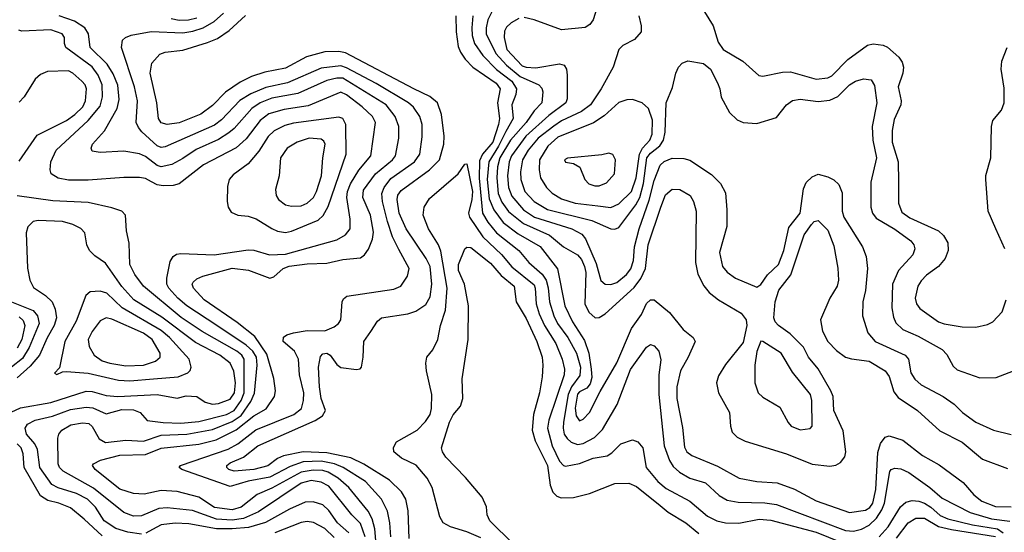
# Model space of a CAD drawing. Extents: x 997028 to 1115134, y 536408 to 618974.
# Tile 350 of 473: x 1045847 to 1050839, y 596067 to 598666. Entities that reach past the tile are written whole.
import ezdxf

# ---------------------------------------------------------------- set-up
doc = ezdxf.new("R2010")
doc.units = 0

msp = doc.modelspace()

# ---------------------------------------------------------------- linework, layer by layer
at = {"layer": '0CON10XD'}
for points in [[(1048792.7, 598785), (1048754.2, 598665.8), (1048737.9, 598642.1), (1048715, 598627.1), (1048595, 598614), (1048455.8, 598665.8), (1048405, 598677)], [(1047653.4, 596025), (1047648.2, 596085), (1047635.2, 596135), (1047614.1, 596174.1), (1047516.8, 596295), (1047461.3, 596341.3), (1047411.7, 596371.7), (1047385, 596379.7), (1047335, 596382.3), (1047275, 596371.5), (1047125, 596290.2), (1047052, 596258), (1046970.7, 596195), (1046925, 596180.3), (1046835, 596193.2), (1046755, 596245.2), (1046645, 596274.3), (1046565, 596279.3), (1046479, 596261), (1046425, 596263.1), (1046355, 596285.7), (1046229.1, 596385), (1046215.6, 596405), (1046221.9, 596415), (1046256.5, 596433.5), (1046355, 596458.1), (1046485, 596461.7), (1046565, 596493.6), (1046755, 596513.9), (1046844, 596536), (1046945, 596587), (1047035, 596657.1), (1047097.7, 596692.3), (1047140, 596755), (1047143.8, 596785), (1047136.2, 596846.2), (1047100.6, 596970.6), (1047039.1, 597059.1), (1046950.1, 597130.1), (1046783.1, 597245), (1046728.5, 597305), (1046722.1, 597325), (1046726.4, 597335), (1046745, 597351.5), (1046775, 597365.3), (1046925, 597406.2), (1047006.6, 597396.6), (1047115, 597356.4), (1047135, 597361.5), (1047183.5, 597405), (1047214.2, 597415.8), (1047305, 597428.3), (1047405, 597432.3), (1047485, 597449.7), (1047575, 597458.1), (1047596.2, 597473.8), (1047616.6, 597503.4), (1047636.2, 597553.8), (1047641.7, 597588.2), (1047625.2, 597675), (1047587.1, 597765), (1047591.2, 597801.2), (1047651.1, 597885), (1047737.6, 597955), (1047751.9, 597975), (1047769.7, 598065), (1047769.4, 598125), (1047750.8, 598175), (1047704.7, 598235), (1047485, 598369.1), (1047455, 598369.1), (1047405, 598357.3), (1047258.1, 598291.9), (1047125, 598267.7), (1047066.8, 598245), (1047024.2, 598215), (1046935.1, 598114.9), (1046908, 598092), (1046855, 598059.1), (1046742.3, 598007.7), (1046675, 597962.3), (1046618.8, 597931.2), (1046565, 597919.4), (1046545, 597926.1), (1046485, 597973.2), (1046455, 597986.2), (1046375, 598000), (1046255, 597992), (1046215, 598000), (1046210, 598015), (1046216.2, 598035), (1046277.7, 598102.3), (1046341, 598215), (1046351, 598261), (1046344.2, 598334.2), (1046320.8, 598390.8), (1046291.2, 598441.2), (1046205.3, 598525), (1046196.7, 598595), (1046177.6, 598625), (1046125, 598658.8), (1046046.9, 598685)], [(1047728.4, 596045), (1047724.2, 596115), (1047712.4, 596175), (1047682.2, 596235), (1047600.6, 596325), (1047486.5, 596396.5), (1047443.8, 596415), (1047375, 596428.5), (1047285, 596424.6), (1047219.4, 596400.6), (1047115, 596347), (1047005, 596326.9), (1046915, 596299.2), (1046670, 596385), (1046656, 596395), (1046663.4, 596406.6), (1046905, 596487.9), (1046953.5, 596516.5), (1047045, 596586), (1047237.1, 596665), (1047275.3, 596695), (1047285.8, 596735), (1047287.4, 596775), (1047266.1, 596865), (1047260.9, 596945), (1047241.1, 596985), (1047183.3, 597035), (1047184, 597056), (1047201.5, 597068.5), (1047235, 597078.5), (1047305, 597089.7), (1047395, 597088.7), (1047441.5, 597108.5), (1047462.9, 597125), (1047475.7, 597145), (1047482, 597235), (1047489.2, 597250.8), (1047505.8, 597264.2), (1047745, 597299.3), (1047780, 597315), (1047813.5, 597366.5), (1047821.3, 597405), (1047770.2, 597500.2), (1047738.1, 597565), (1047712.8, 597642.8), (1047686.7, 597745), (1047683.9, 597785), (1047694.8, 597815), (1047729.1, 597860.9), (1047848.4, 597945), (1047875.8, 597985), (1047888.5, 598071.5), (1047887.7, 598135), (1047875.8, 598175), (1047843.2, 598223.2), (1047818.5, 598245), (1047655, 598341.7), (1047505, 598421.3), (1047475, 598431.6), (1047375, 598419.5), (1047205, 598345.5), (1047095, 598322.4), (1047019.8, 598290.2), (1046963.7, 598256.3), (1046871, 598159), (1046835, 598131.9), (1046585, 598021.9), (1046565, 598018.1), (1046545, 598025.9), (1046466.8, 598096.8), (1046448.8, 598118.8), (1046437.8, 598145), (1046444.8, 598255), (1046430, 598325), (1046363.1, 598525), (1046367.7, 598562.3), (1046384.1, 598575.9), (1046413, 598587), (1046514, 598606), (1046675, 598599), (1046725, 598607.2), (1046777.5, 598625), (1046833.2, 598656.8), (1046881.2, 598698.8)], [(1047822.1, 596035), (1047816.6, 596176.6), (1047804.8, 596234.8), (1047782.8, 596272.8), (1047721.6, 596331.6), (1047592.7, 596412.7), (1047525.4, 596445.4), (1047405, 596469.7), (1047284.8, 596474.8), (1047184.5, 596455.5), (1047155, 596442.1), (1047105, 596404.8), (1047034.2, 596385), (1046935, 596376.3), (1046907.1, 596385), (1046897.3, 596395), (1046897.5, 596405), (1046915, 596419), (1046982.4, 596447.6), (1047055, 596505.8), (1047345, 596633.3), (1047382.1, 596657.9), (1047398.2, 596685), (1047376.1, 596745), (1047367.6, 596805), (1047362.2, 596905), (1047371.8, 596958.2), (1047385, 596971.6), (1047405, 596974.7), (1047421.5, 596965), (1047455, 596918.2), (1047475, 596902.5), (1047555, 596892), (1047573.6, 596896.4), (1047580, 596905), (1047588.9, 596955), (1047592.5, 597035), (1047627.7, 597085), (1047661.7, 597138.3), (1047682.5, 597155), (1047815, 597175.4), (1047855, 597188.2), (1047907.3, 597222.7), (1047928.5, 597261.5), (1047936.6, 597325), (1047928.1, 597415), (1047908.1, 597455), (1047807.4, 597605), (1047771.1, 597685), (1047760.7, 597755), (1047765, 597776.9), (1047780.6, 597799.4), (1047925.4, 597904.6), (1047975.2, 597954.8), (1047997.6, 598035), (1047999.7, 598075), (1047985.7, 598185.7), (1047966.1, 598245), (1047926.2, 598276.2), (1047845.5, 598315.5), (1047498.4, 598498.4), (1047465, 598505.2), (1047395, 598502.2), (1047301.9, 598478.1), (1047195, 598420.5), (1047090.7, 598399.3), (1047022.6, 598377.4), (1046965, 598349.1), (1046890.9, 598299.1), (1046825, 598230.7), (1046765, 598187.5), (1046655, 598142.5), (1046594.7, 598134.7), (1046565, 598143.6), (1046551.3, 598165), (1046542.3, 598245), (1046508.8, 598395), (1046516.9, 598445), (1046558.6, 598491.4), (1046585, 598500.8), (1046675, 598511.8), (1046800.1, 598549.9), (1046849.4, 598570.6), (1046908.9, 598611.1), (1046992.3, 598687.7)], [(1046615, 598672.4), (1046655, 598663.2), (1046703.8, 598665), (1046745, 598674.8)], [(1048058.1, 598685), (1048060.4, 598605), (1048070.8, 598530.8), (1048081.7, 598501.7), (1048105.8, 598465.8), (1048145.3, 598425), (1048262.4, 598345), (1048283.8, 598315), (1048269.9, 598245), (1048280.5, 598165), (1048275.7, 598135), (1048246.4, 598045), (1048194.2, 597985), (1048179.2, 597950.9), (1048177, 597863), (1048193.9, 597685), (1048220.2, 597640.2), (1048265, 597586.1), (1048377.8, 597495), (1048428, 597435), (1048495.6, 597375.6), (1048516.8, 597345), (1048527.4, 597307.4), (1048534.2, 597235), (1048555.5, 597165), (1048574.4, 597125), (1048626.3, 597055), (1048670.4, 596975), (1048689.9, 596905), (1048687.3, 596862.7), (1048645.6, 596804.4), (1048628.4, 596765), (1048604.8, 596624.8), (1048602.6, 596595), (1048608.6, 596565), (1048622.5, 596542.5), (1048644, 596524), (1048675, 596511.8), (1048705, 596518.1), (1048761.4, 596548.6), (1048801.9, 596588.1), (1048876.9, 596715), (1048945, 596891.8), (1049025, 597006.5), (1049045, 597020), (1049065, 597013.1), (1049087.7, 596985), (1049098.2, 596941.8), (1049088.4, 596865), (1049088.1, 596765), (1049114.8, 596505), (1049141.5, 596431.5), (1049161.3, 596401.3), (1049192.5, 596372.5), (1049245, 596342.4), (1049325, 596318.2), (1049394.3, 596254.3), (1049435, 596230.4), (1049489.5, 596219.5), (1049625, 596216.7), (1049685, 596207.6), (1050035, 596076.7), (1050075, 596072.7), (1050115, 596083), (1050155, 596103.3), (1050192, 596138), (1050218.8, 596181.2), (1050231.2, 596215), (1050259.4, 596375), (1050265, 596385.8), (1050285, 596391.9), (1050315, 596388.2), (1050355, 596369.6), (1050461.8, 596295), (1050525, 596240.9), (1050666.9, 596166.9), (1050775, 596135.4), (1050866.7, 596123.2)], [(1048145.2, 598685), (1048139.3, 598625), (1048141.9, 598585), (1048153.5, 598545), (1048194.8, 598485), (1048265, 598413.4), (1048342.1, 598355), (1048366.7, 598315), (1048362.8, 598287.2), (1048341.8, 598235), (1048349.2, 598165), (1048311.5, 598098.5), (1048275.2, 598025.2), (1048225.6, 597945), (1048218, 597855), (1048228.2, 597758.2), (1048251.2, 597701.2), (1048298.3, 597638.3), (1048375, 597579.6), (1048486.2, 597516.2), (1048573.6, 597403.6), (1048611.1, 597215), (1048650, 597135), (1048710.3, 597040.3), (1048733.3, 596975), (1048745.5, 596895), (1048748, 596852), (1048740.5, 596819.5), (1048722.3, 596797.7), (1048685, 596778.5), (1048675, 596767.3), (1048663.9, 596696.1), (1048668, 596658), (1048685, 596632.7), (1048705, 596641.2), (1048736.2, 596675), (1048789.6, 596780.4), (1048875, 596926.7), (1048949.5, 597100.5), (1048999.3, 597170.7), (1049025, 597227.5), (1049045, 597245.7), (1049065, 597246), (1049142.2, 597182.2), (1049211.9, 597095), (1049261.2, 597055), (1049271.2, 597035), (1049236.4, 596955), (1049197.1, 596885), (1049178.6, 596805), (1049179.7, 596745), (1049207.8, 596597.8), (1049218.3, 596498.3), (1049230.4, 596475), (1049255, 596456.1), (1049385, 596402), (1049495, 596342), (1049585, 596324.7), (1049688.3, 596318.3), (1049776.2, 596286.2), (1049885, 596226.1), (1050055, 596167.1), (1050135, 596179.8), (1050157.2, 596192.8), (1050172.8, 596215), (1050187.6, 596285), (1050198, 596472), (1050211.8, 596518.2), (1050235, 596550), (1050255, 596555.5), (1050325, 596534.5), (1050425, 596456.8), (1050508.6, 596408.6), (1050630.2, 596320.2), (1050685, 596257.3), (1050724.8, 596224.8), (1050795, 596197.3), (1050875, 596196)], [(1048245, 598712.7), (1048220.5, 598665), (1048211.6, 598625), (1048212.9, 598595), (1048262.2, 598495), (1048315, 598435.5), (1048385, 598378.6), (1048480, 598335), (1048495, 598318.1), (1048499.6, 598300.4), (1048495.3, 598245), (1048455, 598204), (1048414.8, 598145), (1048335, 598054.8), (1048281.5, 597965), (1048270.4, 597920.4)], [(1048378.5, 598671.5), (1048339.1, 598650.9), (1048315, 598627.9), (1048305, 598607.5), (1048303, 598575), (1048316.7, 598515), (1048395, 598432.2), (1048415.2, 598424.8), (1048465, 598422.4), (1048585, 598441.5), (1048607.1, 598435), (1048619.1, 598415), (1048623.8, 598385), (1048623.8, 598265), (1048616.9, 598245)], [(1048986, 598685), (1048998.8, 598635), (1048998, 598605), (1048963.8, 598565), (1048905, 598535.7), (1048884.3, 598515), (1048856.9, 598425), (1048795.9, 598315), (1048740.6, 598235), (1048695, 598200.4), (1048595, 598153), (1048555, 598126.9), (1048476.7, 598065), (1048426, 598005), (1048396.3, 597955), (1048386.6, 597895), (1048388.1, 597855), (1048408.3, 597795), (1048455.9, 597745), (1048523.7, 597703.7), (1048747.5, 597647.5), (1048845, 597606), (1048865, 597603.6), (1048885, 597611.8), (1048971.9, 597728.1), (1048991.8, 597765), (1049009.3, 597835), (1049026.9, 597965), (1049045, 597989), (1049093.3, 598026.7), (1049111.6, 598055), (1049119.1, 598095), (1049124.8, 598245.2), (1049157, 598323), (1049174.5, 598395), (1049187.8, 598425), (1049205.8, 598445), (1049235, 598456.9), (1049315, 598443.8), (1049350, 598415), (1049386.1, 598346.1), (1049397.8, 598315), (1049403.4, 598273.4), (1049446, 598195), (1049485, 598158), (1049515, 598144), (1049585, 598140), (1049685, 598170), (1049734.5, 598235), (1049765, 598257.1), (1049805, 598263.6), (1049895, 598251.4), (1049955, 598258.2), (1049995, 598277.3), (1050053.8, 598335), (1050085, 598353.9), (1050126.2, 598366.2), (1050165, 598361.9), (1050182.1, 598332.1), (1050193.3, 598245), (1050170.3, 598125), (1050172.5, 598055), (1050190.9, 597965), (1050162.6, 597842.6), (1050162.5, 597715), (1050170.5, 597685), (1050189.7, 597659.7), (1050284, 597604), (1050365.6, 597545.6), (1050380.4, 597525), (1050385.4, 597505), (1050375.7, 597474.3), (1050303.1, 597395), (1050271.8, 597325), (1050270, 597205), (1050277.1, 597157.1), (1050289.1, 597129.1), (1050325, 597095.9), (1050401.9, 597061.9), (1050525, 596994.6), (1050548.3, 596968.3), (1050579.8, 596909.8), (1050600.1, 596890.1), (1050715, 596851.1), (1050798.3, 596851.7), (1050886.2, 596885)], [(1049319.4, 598705), (1049363.6, 598635), (1049388.3, 598551.7), (1049414.4, 598515), (1049514.3, 598455), (1049595, 598382.5), (1049615, 598380), (1049715, 598399.5), (1049755, 598401.1), (1049885, 598364), (1049945, 598371.3), (1049965, 598380.7), (1050045.3, 598464.7), (1050145, 598536.9), (1050175, 598544.4), (1050225, 598536.7), (1050247.1, 598527.1), (1050305.2, 598475.2), (1050321.2, 598451.2), (1050328.9, 598425), (1050325.4, 598395), (1050300.6, 598325), (1050316.2, 598255), (1050315.4, 598235), (1050280.3, 598159.7), (1050270.5, 598105), (1050271.6, 598045), (1050301.6, 597945), (1050303.5, 597845), (1050302.5, 597735), (1050319.7, 597689.7), (1050361.1, 597661.1), (1050505.8, 597595), (1050531.9, 597571.9), (1050553.8, 597535), (1050555.5, 597495), (1050540, 597455), (1050505.5, 597415), (1050445, 597370.8), (1050417.3, 597342.7), (1050400.4, 597315), (1050387.9, 597255), (1050393.6, 597225), (1050411.2, 597201.2), (1050505.7, 597135), (1050535, 597124.7), (1050625, 597109.6), (1050695, 597106.4), (1050755, 597121.5), (1050782, 597135), (1050828.5, 597185), (1050849.1, 597245)], [(1047598.8, 596045), (1047575, 596111.3), (1047530.6, 596155), (1047415, 596300.7), (1047375, 596322.1), (1047325, 596329.7), (1047275, 596315.8), (1047058.7, 596171.3), (1046982.3, 596137.7), (1046925, 596129.3), (1046845, 596134.1), (1046722.9, 596177.1), (1046595, 596191.5), (1046552.7, 596187.3), (1046465, 596151.3), (1046425, 596148.5), (1046375, 596167.1), (1046221.1, 596291.1), (1046067.5, 596377.5), (1046049.3, 596395), (1046041.6, 596415), (1046040.8, 596545), (1046046.2, 596565), (1046061.2, 596585), (1046107.2, 596612.8), (1046165, 596622), (1046198.3, 596618.3), (1046215, 596604.1), (1046250.5, 596540.5), (1046283, 596523), (1046385, 596534.1), (1046475, 596528.8), (1046565, 596559.8), (1046695, 596565.1), (1046825, 596588.6), (1046925, 596628.4), (1046969.9, 596660.1), (1047019.2, 596730.8), (1047037.6, 596772.4), (1047050.8, 596915), (1047048.1, 596955), (1047029.5, 596985), (1046995.8, 597015.8), (1046846, 597116), (1046694.7, 597215), (1046648.4, 597255), (1046603.8, 597305), (1046593.7, 597325), (1046593.6, 597355), (1046610.6, 597439.4), (1046624.6, 597465.4), (1046642.9, 597477.1), (1046665, 597480.5), (1046833.4, 597473.4), (1047005, 597499.4), (1047035, 597497.1), (1047114, 597474), (1047195, 597476.5), (1047455, 597549.1), (1047498.5, 597575), (1047523.1, 597605), (1047522.7, 597655), (1047505.2, 597765), (1047509.6, 597795), (1047525, 597833.8), (1047566.8, 597903.2), (1047628, 597975), (1047652, 598145), (1047636.1, 598175), (1047583.2, 598225), (1047505, 598285.2), (1047475, 598298.2), (1047310.5, 598229.5), (1047188.7, 598211.4), (1047110.9, 598189.1), (1047065.8, 598155), (1046995, 598061.3), (1046945, 598016.4), (1046779.3, 597930.7), (1046655.7, 597834.3), (1046625, 597824.7), (1046575, 597822.9), (1046545, 597828.4), (1046515, 597843.3), (1046485, 597860.7), (1046455, 597866.6), (1046375, 597866.7), (1046195, 597851.9), (1046095, 597852.4), (1046042.9, 597862.9), (1046007.1, 597885), (1046001.5, 597905), (1046004.6, 597945), (1046031.8, 598005), (1046195.1, 598154.9), (1046255, 598228.2), (1046267.6, 598275), (1046266, 598335), (1046244.6, 598384.6), (1046215, 598426.7), (1046081.9, 598525), (1046074.3, 598545), (1046074.3, 598575), (1046062.5, 598595), (1046005, 598614.7), (1045857.5, 598607.5), (1045843, 598613)], [(1050841.5, 597505), (1050795.7, 597605.7), (1050758.4, 597695), (1050745.4, 597855), (1050745.5, 597875.5), (1050770.3, 597965), (1050774.7, 598125), (1050782, 598155), (1050825, 598207.7), (1050838.5, 598245), (1050839.1, 598319.1), (1050823, 598415), (1050826.2, 598455), (1050854.6, 598525)], [(1045845, 597948.9), (1045935, 598080), (1046085, 598154.8), (1046127.4, 598185), (1046168, 598225), (1046181.4, 598255), (1046185.9, 598315), (1046178.9, 598335), (1046161.8, 598355), (1046117.5, 598395), (1046095, 598405.9), (1045987.4, 598402.6), (1045951.9, 598388.1), (1045925.5, 598365), (1045869.1, 598275), (1045845, 598247.5)], [(1048616.9, 598245), (1048529.8, 598180.2), (1048414.1, 598075), (1048341.4, 597975), (1048328.6, 597945), (1048319.7, 597875), (1048325.8, 597815), (1048342.1, 597772.1), (1048402, 597702), (1048456.9, 597665), (1048645.9, 597605.9), (1048698, 597578), (1048715.8, 597555), (1048770.5, 597430.5), (1048794.2, 597344.2), (1048815, 597324.6), (1048845, 597324.1), (1048875, 597333.6), (1048923.5, 597375), (1048946.6, 597403.4), (1048959.6, 597445), (1048964.4, 597515), (1048988.3, 597605), (1049038.7, 597751.3), (1049065, 597851.1), (1049095, 597928.9), (1049115, 597946.8), (1049155, 597963.8), (1049215, 597961.9), (1049245, 597954.4), (1049355, 597881.4), (1049400, 597835), (1049425, 597787.5), (1049432.6, 597702.6), (1049431.8, 597618.2), (1049396.2, 597485), (1049410.4, 597415), (1049435, 597385.4), (1049476.3, 597356.3), (1049585, 597310.5), (1049605, 597323.3), (1049638.2, 597371.8), (1049695.1, 597424.9), (1049722.3, 597495), (1049747.2, 597612.8), (1049804.3, 597685), (1049821, 597809), (1049835, 597840), (1049865, 597870), (1049895, 597882.2), (1049945, 597870), (1049975, 597854.5), (1050000.2, 597830.2), (1050017.7, 597787.7), (1050018.1, 597695), (1050025, 597665.6), (1050120.4, 597515), (1050139.6, 597465), (1050146.1, 597405), (1050135, 597292.5), (1050122.7, 597235), (1050120.5, 597165), (1050147.8, 597077.8), (1050184.5, 597035), (1050337.5, 596965), (1050353.6, 596945), (1050365.4, 596875), (1050385, 596842.7), (1050417.8, 596815), (1050529.2, 596755), (1050586, 596716), (1050627.8, 596675), (1050695, 596625.5), (1050785, 596585.5), (1050875, 596563.8)], [(1048845, 597714.3), (1048885, 597731.8), (1048950, 597795), (1048972.1, 597865), (1048989, 597985), (1049004.9, 598015.1), (1049041.7, 598055), (1049054.4, 598085), (1049055, 598156.2), (1049035.6, 598215.6), (1049002.5, 598245), (1048955, 598261.8), (1048925, 598260), (1048885, 598246.2), (1048811.2, 598178.8), (1048756.8, 598143.2), (1048575, 598071), (1048524.8, 598025), (1048482.9, 597955), (1048480.3, 597905), (1048487.6, 597865), (1048517.5, 597815), (1048546.6, 597786.6), (1048595, 597757), (1048663.1, 597735), (1048778.2, 597721.8), (1048845, 597714.3)], [(1047195, 597586.8), (1047225, 597593.2), (1047360.9, 597649.1), (1047386.6, 597673.4), (1047411.1, 597718.9), (1047501.8, 597985), (1047500.4, 598135), (1047485, 598164.4), (1047465, 598171.5), (1047235, 598140.9), (1047191.2, 598128.8), (1047137.5, 598102.5), (1047106.8, 598073.2), (1047060.3, 597999.7), (1047005, 597935.5), (1046929.8, 597880.2), (1046909.2, 597855), (1046900.5, 597820.5), (1046900, 597745), (1046904, 597715), (1046920.3, 597690.3), (1046952.5, 597675), (1047005, 597670), (1047046.8, 597656.8), (1047125, 597607.1), (1047154.7, 597594.7), (1047195, 597586.8)], [(1047225, 597720.4), (1047275, 597722.5), (1047305.4, 597735), (1047336.3, 597765), (1047352, 597795), (1047376.7, 597875), (1047383.7, 597966.3), (1047396, 598035), (1047389.9, 598049.9), (1047375, 598060.8), (1047315, 598065.8), (1047254.3, 598045), (1047202.7, 598015), (1047169.7, 597965), (1047163.4, 597875), (1047144.5, 597805), (1047147.5, 597775), (1047159.5, 597755), (1047195, 597726.9), (1047225, 597720.4)], [(1048763, 597823), (1048785, 597823.8), (1048821.9, 597838.1), (1048862.9, 597885), (1048868, 597955), (1048855, 597982.5), (1048835, 597990), (1048799.5, 597980.5), (1048625, 597963.3), (1048610, 597955), (1048615, 597943.8), (1048655, 597936.7), (1048687.7, 597917.7), (1048711.9, 597855), (1048733.1, 597833.1), (1048763, 597823)], [(1048185, 596039.1), (1048115, 596070), (1048032, 596095), (1047994.2, 596115), (1047978.1, 596145), (1047938.8, 596295), (1047912.4, 596342.4), (1047857.4, 596407.4), (1047782.3, 596442.3), (1047744.5, 596475), (1047742.4, 596497.6), (1047756.9, 596525), (1047862.2, 596585), (1047905, 596629.4), (1047927.9, 596665), (1047935.4, 596695), (1047937.3, 596765), (1047909.5, 596885), (1047906.9, 596925), (1047912.2, 596955), (1047942.5, 596992.5), (1047967.9, 597045), (1047980, 597115), (1048006.7, 597193.3), (1048014.4, 597305), (1047983.2, 597493.2), (1047970, 597525), (1047919.3, 597605), (1047892.1, 597675), (1047898.2, 597715), (1047925, 597760), (1048070.6, 597885), (1048105, 597934), (1048115, 597936), (1048143.2, 597795), (1048140.3, 597755), (1048122.3, 597685), (1048127.1, 597665), (1048195.4, 597565.4), (1048289.5, 597475), (1048342.3, 597412.3), (1048455, 597321.2), (1048461, 597305), (1048465.9, 597225.9), (1048481.9, 597175), (1048508.9, 597115), (1048566, 597025), (1048598.4, 596945), (1048609.3, 596895), (1048608.3, 596865), (1048530.6, 596635), (1048522.5, 596595), (1048547.8, 596505), (1048585, 596428.5), (1048605, 596405.5), (1048615, 596402.9), (1048685, 596416.2), (1048755, 596442.3), (1048825.4, 596454.6), (1048850, 596470), (1048895, 596515.5), (1048955, 596536.2), (1048981.9, 596525), (1049007.3, 596495), (1049024.1, 596395.9), (1049083.3, 596325), (1049125, 596288.6), (1049245, 596224.7), (1049335, 596149.2), (1049381.4, 596125), (1049425, 596114.8), (1049493.2, 596113.2), (1049596.3, 596133.7), (1049655, 596129.2), (1049885, 596068.5), (1050065, 595995.9)], [(1048270.4, 597920.4), (1048265.9, 597865), (1048273.8, 597785), (1048291.6, 597741.6), (1048325, 597694.3), (1048402.4, 597632.4), (1048533.7, 597573.7), (1048605, 597514.1), (1048675, 597474.2), (1048695, 597450.6), (1048711.4, 597415), (1048716.9, 597385), (1048712.9, 597225), (1048732.8, 597182.8), (1048765, 597154.4), (1048785, 597155.5), (1048815, 597175.5), (1048962, 597308), (1048996.3, 597353.7), (1049019.7, 597405), (1049033.3, 597525), (1049098.7, 597715), (1049122.4, 597777.6), (1049155, 597807.5), (1049195, 597804.6), (1049246.2, 597775), (1049263.8, 597745), (1049277.3, 597695), (1049274.2, 597434.2), (1049285.6, 597375.6), (1049316.3, 597316.3), (1049342.7, 597282.7), (1049390.8, 597245), (1049505, 597178.8), (1049530, 597145), (1049533.5, 597115), (1049515, 597028.9), (1049425, 596918), (1049389.7, 596860.3), (1049380, 596825), (1049390.8, 596775), (1049446.7, 596675), (1049451.1, 596605), (1049460, 596575), (1049485, 596548.9), (1049525, 596529.5), (1049735, 596465.4), (1049865, 596411.8), (1049955, 596402.5), (1049985, 596406.9), (1050009.6, 596420.4), (1050030.7, 596449.3), (1050036.7, 596475), (1050022.3, 596582.3), (1049975.3, 596685), (1049971.6, 596755), (1049959.7, 596785), (1049895.3, 596895.3), (1049846.5, 596955), (1049821.4, 597005), (1049754.1, 597074.1), (1049694.4, 597115), (1049678.2, 597135), (1049671.2, 597155), (1049678.5, 597235), (1049696.4, 597295), (1049757.2, 597372.8), (1049824.6, 597575), (1049862.6, 597627.4), (1049875, 597643.1), (1049895, 597648.6), (1049945, 597599.2), (1049975, 597520), (1049996.2, 597406.2), (1049998.9, 597345), (1049992.2, 597315), (1049955.4, 597254.6), (1049907.1, 597145), (1049917.6, 597087.6), (1049944.4, 597034.4), (1049988.5, 596988.5), (1050035, 596955.5), (1050065, 596946.4), (1050155, 596935.4), (1050235, 596886.2), (1050255, 596857.1), (1050280, 596780), (1050301.3, 596751.3), (1050400, 596685), (1050512.3, 596582.3), (1050625, 596523.3), (1050728.7, 596438.7), (1050855, 596390)], [(1046465, 596058.3), (1046395, 596068.2), (1046335, 596087.2), (1046275.8, 596125), (1046232.2, 596195), (1046191.8, 596235), (1046135, 596263.8), (1046042.3, 596292.3), (1046009.7, 596309.7), (1045948.7, 596395), (1045937.5, 596487.5), (1045923.4, 596515), (1045882.4, 596565), (1045874.7, 596595), (1045887.3, 596615), (1045925, 596636), (1046013.3, 596656.7), (1046105, 596689), (1046185, 596701.7), (1046217.7, 596697.7), (1046285, 596668.5), (1046365, 596690.4), (1046425, 596688.1), (1046458.1, 596675), (1046493.8, 596633.8), (1046575, 596623.6), (1046665, 596620.1), (1046755, 596629.2), (1046896.2, 596665), (1046935, 596684.9), (1046970.5, 596735), (1046985.5, 596774.5), (1046985.9, 596945), (1046974, 596965), (1046949, 596985), (1046771.6, 597085), (1046666, 597156), (1046475, 597315.4), (1046430.9, 597375), (1046405.9, 597425), (1046402.6, 597532.6), (1046389.4, 597595), (1046382.9, 597675), (1046365.4, 597695.4), (1046315, 597711.5), (1046195, 597740), (1046015, 597746.9), (1045835, 597772.2)], [(1045804.4, 596675.6), (1045851.2, 596698.8), (1046005, 596725.8), (1046185, 596782.5), (1046215, 596781.3), (1046285, 596761), (1046345.5, 596755.5), (1046545, 596766.3), (1046645, 596748), (1046691.3, 596758.7), (1046745, 596755.6), (1046787.1, 596727.1), (1046825, 596717.4), (1046855, 596720.6), (1046915, 596742.7), (1046936.4, 596775), (1046942.2, 596825), (1046933.4, 596883.4), (1046914, 596925), (1046862.3, 596965), (1046739, 597029), (1046568, 597158), (1046426.5, 597245), (1046365, 597314), (1046281.7, 597431.7), (1046228.1, 597468.1), (1046201.9, 597495), (1046188.1, 597525), (1046176.9, 597585), (1046156.9, 597606.9), (1046117.2, 597627.2), (1046065, 597642.7), (1045941.5, 597648.5), (1045915, 597642.5), (1045889.2, 597615), (1045880.4, 597585), (1045886.8, 597406.8), (1045898.1, 597345), (1045917.7, 597307.7), (1045977.7, 597267.7), (1046011.8, 597235), (1046027.9, 597197.9), (1046033.2, 597155), (1046022, 597115), (1045986.2, 597053.8), (1045947.3, 596965), (1045899.9, 596910.1), (1045835, 596850)], [(1048348.7, 596008.7), (1048230.9, 596125), (1048217.9, 596155), (1048214.4, 596195.6), (1048192.5, 596245), (1048108.1, 596345), (1048008.7, 596448.7), (1047990.4, 596475), (1047985.4, 596495), (1048025.9, 596625), (1048045, 596663.1), (1048082.8, 596707.2), (1048093.8, 596746.2), (1048090, 596845), (1048120.4, 597045), (1048122.5, 597215), (1048102.1, 597325), (1048072.5, 597395), (1048072.4, 597425), (1048105, 597504.4), (1048115, 597513.5), (1048135, 597510.8), (1048235, 597431.8), (1048288.3, 597368.3), (1048354.3, 597314.3), (1048364, 597235), (1048415, 597150.9), (1048468.6, 597035), (1048495.9, 596955), (1048500, 596915), (1048496, 596855), (1048482, 596775), (1048452, 596665), (1048445.2, 596585), (1048460.1, 596530.1), (1048524.1, 596405), (1048536.2, 596306.2), (1048550.3, 596270.3), (1048570.7, 596250.7), (1048592.2, 596242.2), (1048655, 596244), (1048736.7, 596263.3), (1048865, 596314.1), (1048935, 596316.6), (1048975, 596299.7), (1049095, 596203.3), (1049135, 596169.7), (1049225, 596115.4), (1049290.3, 596060.3)], [(1046405.6, 596835.6), (1046525, 596844.8), (1046650, 596855), (1046700, 596875), (1046712.4, 596887.6), (1046717.1, 596905), (1046706.4, 596945), (1046606.9, 597055), (1046565, 597089.6), (1046367.1, 597205), (1046288.9, 597278.9), (1046255, 597289.3), (1046205, 597286.5), (1046181.9, 597268.1), (1046132.8, 597137.2), (1046075.3, 597035), (1046048.8, 596901.2), (1046023.3, 596873.3), (1046035, 596867.5), (1046065, 596881.2), (1046085, 596883.1), (1046195, 596873.8), (1046348.1, 596838.1), (1046405.6, 596835.6)], [(1045805.5, 597235), (1045915, 597191.2), (1045937.5, 597165), (1045946.3, 597126.3), (1045896.1, 597003.9), (1045862.1, 596947.9), (1045805, 596904.8)], [(1045845, 597159), (1045865, 597140.9), (1045873.5, 597115), (1045858.8, 597045), (1045835, 597001.4)], [(1046385, 596911.9), (1046475, 596914.4), (1046535.9, 596934.1), (1046560, 596955), (1046559.3, 596975), (1046519.2, 597045), (1046475, 597075.9), (1046315, 597148.4), (1046285, 597154.7), (1046255, 597138.8), (1046214, 597086), (1046194.7, 597045), (1046198.8, 597008.8), (1046224.6, 596965), (1046265, 596936.7), (1046305, 596924), (1046385, 596911.9)], [(1049805, 596586.5), (1049855, 596594), (1049865.8, 596605), (1049863.8, 596735), (1049856.2, 596765), (1049765, 596878.5), (1049707.8, 596975), (1049615, 597034.4), (1049605, 597035.6), (1049585, 596984), (1049575.3, 596915.3), (1049575.4, 596825.4), (1049592.2, 596775), (1049615, 596752.7), (1049701.3, 596701.3), (1049743.4, 596623.4), (1049759.2, 596605), (1049805, 596586.5)], [(1046265, 596049.4), (1046173.5, 596133.5), (1046105, 596191.6), (1046045.7, 596215), (1045989.1, 596229.1), (1045951.9, 596251.9), (1045870.4, 596395), (1045864.8, 596465), (1045855.2, 596495), (1045835, 596516.2)], [(1047515.7, 596065), (1047458.3, 596115), (1047415, 596178.4), (1047385, 596206.6), (1047335, 596222.2), (1047295, 596220), (1047215, 596184.3), (1047092.8, 596117.2), (1047007.8, 596092.2), (1046925, 596084.5), (1046845.3, 596085.3), (1046705, 596109.8), (1046635, 596113.4), (1046565, 596105.6), (1046521.1, 596081.1), (1046487.6, 596062.4)], [(1050205.3, 596045), (1050250.9, 596095), (1050313.3, 596196.7), (1050340.1, 596219.9), (1050372.4, 596227.6), (1050405.3, 596224.7), (1050435, 596215.6), (1050466.1, 596193.9), (1050515, 596152.5), (1050553.3, 596135), (1050677.8, 596105), (1050805, 596084.3), (1050834.2, 596064.2)], [(1047441.3, 596041.3), (1047395, 596086.8), (1047337.7, 596117.7), (1047305, 596122.4), (1047275, 596117.6), (1047141.1, 596065)], [(1050293, 596037), (1050351.6, 596115), (1050390.7, 596139.3), (1050435, 596139.3), (1050505, 596096.2), (1050572.1, 596082.1), (1050795, 596045.4)]]:
    msp.add_lwpolyline(points, dxfattribs=at)

doc.saveas('drawing.dxf')
